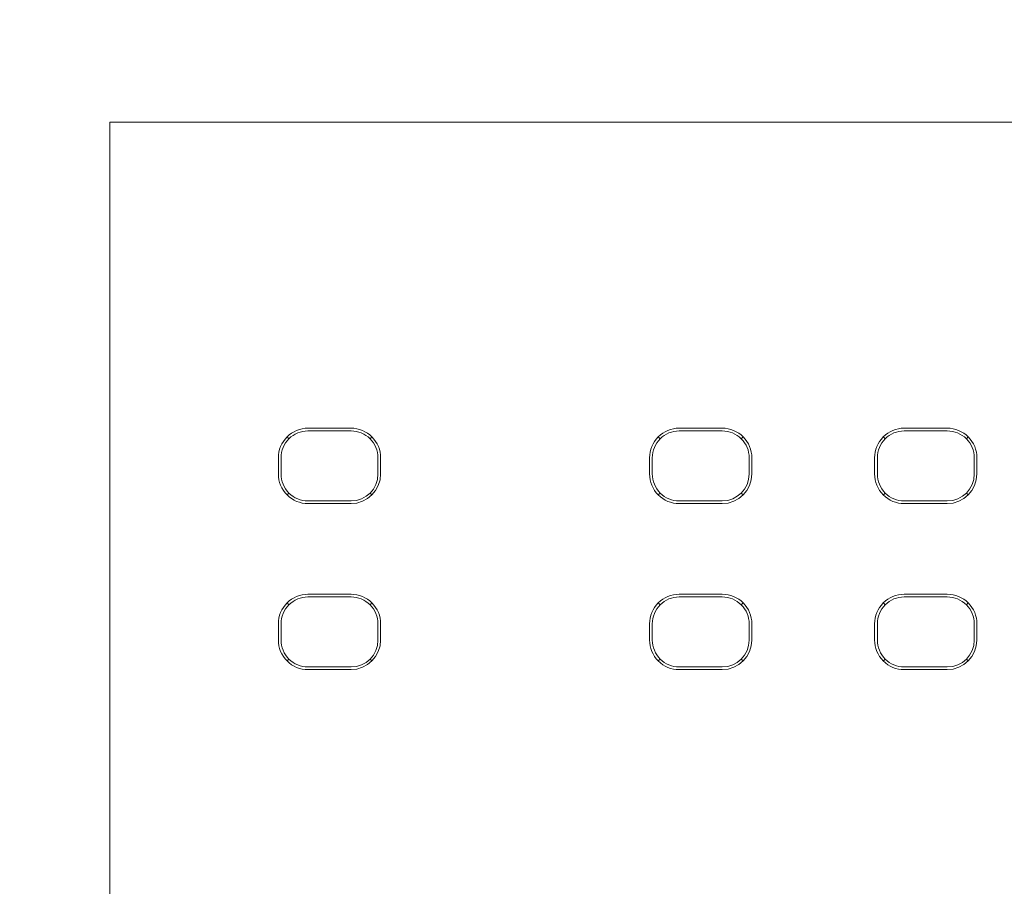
# Model space of a CAD drawing. Header units: millimetres. Extents: x -1114 to 1396, y -630 to 631.
# Tile 561 of 656: x 794 to 813, y -138 to -122. Entities that reach past the tile are written whole.
import ezdxf

# ---------------------------------------------------------------- set-up
doc = ezdxf.new("R2010")
doc.units = ezdxf.units.MM
doc.header["$MEASUREMENT"] = 0

msp = doc.modelspace()

# ---------------------------------------------------------------- linework, layer by layer
at = {"lineweight": 18}
for points, knots in [([(1038.9843, -629.7647), (1038.9843, -629.7647), (-1111.4882, -629.7647), (-1111.4882, -629.7647), (-1111.4882, -629.7647), (-1111.4882, -629.7647), (-1111.4882, 630.7883), (-1111.4882, 630.7883), (-1111.4882, 630.7883), (-1111.4882, 630.7883), (1038.9843, 630.7883), (1038.9843, 630.7883)], [0, 0, 0, 0, 0.3333333, 0.3333333, 0.3333333, 0.3333333, 0.6666667, 0.6666667, 0.6666667, 0.6666667, 1, 1, 1, 1]), ([(799.67, -129.3615), (799.5241, -129.3615), (799.3842, -129.4195), (799.281, -129.5226), (799.281, -129.5226), (799.1779, -129.6258), (799.1199, -129.7657), (799.1199, -129.9116)], [0, 0, 0, 0, 0.5, 0.5, 0.5, 0.5, 1, 1, 1, 1]), ([(799.67, -129.4116), (799.5374, -129.4116), (799.4102, -129.4643), (799.3164, -129.558), (799.3164, -129.558), (799.2227, -129.6518), (799.17, -129.779), (799.17, -129.9116)], [0, 0, 0, 0, 0.5, 0.5, 0.5, 0.5, 1, 1, 1, 1]), ([(801.02, -129.9116), (801.02, -129.7657), (800.9621, -129.6258), (800.8589, -129.5226), (800.8589, -129.5226), (800.7558, -129.4195), (800.6159, -129.3615), (800.47, -129.3615)], [0, 0, 0, 0, 0.5, 0.5, 0.5, 0.5, 1, 1, 1, 1]), ([(800.97, -129.9116), (800.97, -129.779), (800.9173, -129.6518), (800.8235, -129.558), (800.8235, -129.558), (800.7298, -129.4643), (800.6026, -129.4116), (800.47, -129.4116)], [0, 0, 0, 0, 0.5, 0.5, 0.5, 0.5, 1, 1, 1, 1]), ([(806.5671, -129.3615), (806.4212, -129.3615), (806.2813, -129.4195), (806.1781, -129.5226), (806.1781, -129.5226), (806.075, -129.6258), (806.017, -129.7657), (806.017, -129.9116)], [0, 0, 0, 0, 0.5, 0.5, 0.5, 0.5, 1, 1, 1, 1]), ([(806.5671, -129.4116), (806.4345, -129.4116), (806.3073, -129.4643), (806.2135, -129.558), (806.2135, -129.558), (806.1198, -129.6518), (806.0671, -129.779), (806.0671, -129.9116)], [0, 0, 0, 0, 0.5, 0.5, 0.5, 0.5, 1, 1, 1, 1]), ([(807.9172, -129.9116), (807.9172, -129.7657), (807.8592, -129.6258), (807.756, -129.5226), (807.756, -129.5226), (807.6529, -129.4195), (807.513, -129.3615), (807.3671, -129.3615)], [0, 0, 0, 0, 0.5, 0.5, 0.5, 0.5, 1, 1, 1, 1]), ([(807.8671, -129.9116), (807.8671, -129.779), (807.8144, -129.6518), (807.7206, -129.558), (807.7206, -129.558), (807.6269, -129.4643), (807.4997, -129.4116), (807.3671, -129.4116)], [0, 0, 0, 0, 0.5, 0.5, 0.5, 0.5, 1, 1, 1, 1]), ([(810.7479, -129.3615), (810.6021, -129.3615), (810.4621, -129.4195), (810.359, -129.5226), (810.359, -129.5226), (810.2558, -129.6258), (810.1979, -129.7657), (810.1979, -129.9116)], [0, 0, 0, 0, 0.5, 0.5, 0.5, 0.5, 1, 1, 1, 1]), ([(810.7479, -129.4116), (810.6153, -129.4116), (810.4882, -129.4643), (810.3944, -129.558), (810.3944, -129.558), (810.3006, -129.6518), (810.2479, -129.779), (810.2479, -129.9116)], [0, 0, 0, 0, 0.5, 0.5, 0.5, 0.5, 1, 1, 1, 1]), ([(812.098, -129.9116), (812.098, -129.7657), (812.0401, -129.6258), (811.9369, -129.5226), (811.9369, -129.5226), (811.8337, -129.4195), (811.6938, -129.3615), (811.5479, -129.3615)], [0, 0, 0, 0, 0.5, 0.5, 0.5, 0.5, 1, 1, 1, 1]), ([(812.0479, -129.9116), (812.0479, -129.779), (811.9953, -129.6518), (811.9015, -129.558), (811.9015, -129.558), (811.8077, -129.4643), (811.6805, -129.4116), (811.5479, -129.4116)], [0, 0, 0, 0, 0.5, 0.5, 0.5, 0.5, 1, 1, 1, 1]), ([(799.1199, -130.2116), (799.1199, -130.3575), (799.1779, -130.4974), (799.281, -130.6005), (799.281, -130.6005), (799.3842, -130.7037), (799.5241, -130.7617), (799.67, -130.7617)], [0, 0, 0, 0, 0.5, 0.5, 0.5, 0.5, 1, 1, 1, 1]), ([(799.17, -130.2116), (799.17, -130.3442), (799.2227, -130.4714), (799.3164, -130.5651), (799.3164, -130.5651), (799.4102, -130.6589), (799.5374, -130.7116), (799.67, -130.7116)], [0, 0, 0, 0, 0.5, 0.5, 0.5, 0.5, 1, 1, 1, 1]), ([(806.017, -130.2116), (806.017, -130.3575), (806.075, -130.4974), (806.1781, -130.6005), (806.1781, -130.6005), (806.2813, -130.7037), (806.4212, -130.7617), (806.5671, -130.7617)], [0, 0, 0, 0, 0.5, 0.5, 0.5, 0.5, 1, 1, 1, 1]), ([(806.0671, -130.2116), (806.0671, -130.3442), (806.1198, -130.4714), (806.2135, -130.5651), (806.2135, -130.5651), (806.3073, -130.6589), (806.4345, -130.7116), (806.5671, -130.7116)], [0, 0, 0, 0, 0.5, 0.5, 0.5, 0.5, 1, 1, 1, 1]), ([(810.1979, -130.2116), (810.1979, -130.3575), (810.2558, -130.4974), (810.359, -130.6005), (810.359, -130.6005), (810.4621, -130.7037), (810.6021, -130.7617), (810.7479, -130.7617)], [0, 0, 0, 0, 0.5, 0.5, 0.5, 0.5, 1, 1, 1, 1]), ([(810.2479, -130.2116), (810.2479, -130.3442), (810.3006, -130.4714), (810.3944, -130.5651), (810.3944, -130.5651), (810.4882, -130.6589), (810.6153, -130.7116), (810.7479, -130.7116)], [0, 0, 0, 0, 0.5, 0.5, 0.5, 0.5, 1, 1, 1, 1]), ([(799.67, -132.444), (799.5241, -132.444), (799.3842, -132.502), (799.281, -132.6051), (799.281, -132.6051), (799.1779, -132.7083), (799.1199, -132.8482), (799.1199, -132.9941)], [0, 0, 0, 0, 0.5, 0.5, 0.5, 0.5, 1, 1, 1, 1]), ([(799.67, -132.4941), (799.5374, -132.4941), (799.4102, -132.5468), (799.3164, -132.6405), (799.3164, -132.6405), (799.2227, -132.7343), (799.17, -132.8615), (799.17, -132.9941)], [0, 0, 0, 0, 0.5, 0.5, 0.5, 0.5, 1, 1, 1, 1]), ([(801.02, -132.9941), (801.02, -132.8482), (800.9621, -132.7083), (800.8589, -132.6051), (800.8589, -132.6051), (800.7558, -132.502), (800.6159, -132.444), (800.47, -132.444)], [0, 0, 0, 0, 0.5, 0.5, 0.5, 0.5, 1, 1, 1, 1]), ([(800.97, -132.9941), (800.97, -132.8615), (800.9173, -132.7343), (800.8235, -132.6405), (800.8235, -132.6405), (800.7298, -132.5468), (800.6026, -132.4941), (800.47, -132.4941)], [0, 0, 0, 0, 0.5, 0.5, 0.5, 0.5, 1, 1, 1, 1]), ([(806.5671, -132.444), (806.4212, -132.444), (806.2813, -132.502), (806.1781, -132.6051), (806.1781, -132.6051), (806.075, -132.7083), (806.017, -132.8482), (806.017, -132.9941)], [0, 0, 0, 0, 0.5, 0.5, 0.5, 0.5, 1, 1, 1, 1]), ([(806.5671, -132.4941), (806.4345, -132.4941), (806.3073, -132.5468), (806.2135, -132.6405), (806.2135, -132.6405), (806.1198, -132.7343), (806.0671, -132.8615), (806.0671, -132.9941)], [0, 0, 0, 0, 0.5, 0.5, 0.5, 0.5, 1, 1, 1, 1]), ([(807.9172, -132.9941), (807.9172, -132.8482), (807.8592, -132.7083), (807.756, -132.6051), (807.756, -132.6051), (807.6529, -132.502), (807.513, -132.444), (807.3671, -132.444)], [0, 0, 0, 0, 0.5, 0.5, 0.5, 0.5, 1, 1, 1, 1]), ([(807.8671, -132.9941), (807.8671, -132.8615), (807.8144, -132.7343), (807.7206, -132.6405), (807.7206, -132.6405), (807.6269, -132.5468), (807.4997, -132.4941), (807.3671, -132.4941)], [0, 0, 0, 0, 0.5, 0.5, 0.5, 0.5, 1, 1, 1, 1]), ([(810.7479, -132.444), (810.6021, -132.444), (810.4621, -132.502), (810.359, -132.6051), (810.359, -132.6051), (810.2558, -132.7083), (810.1979, -132.8482), (810.1979, -132.9941)], [0, 0, 0, 0, 0.5, 0.5, 0.5, 0.5, 1, 1, 1, 1]), ([(810.7479, -132.4941), (810.6153, -132.4941), (810.4882, -132.5468), (810.3944, -132.6405), (810.3944, -132.6405), (810.3006, -132.7343), (810.2479, -132.8615), (810.2479, -132.9941)], [0, 0, 0, 0, 0.5, 0.5, 0.5, 0.5, 1, 1, 1, 1]), ([(812.098, -132.9941), (812.098, -132.8482), (812.0401, -132.7083), (811.9369, -132.6051), (811.9369, -132.6051), (811.8337, -132.502), (811.6938, -132.444), (811.5479, -132.444)], [0, 0, 0, 0, 0.5, 0.5, 0.5, 0.5, 1, 1, 1, 1]), ([(812.0479, -132.9941), (812.0479, -132.8615), (811.9953, -132.7343), (811.9015, -132.6405), (811.9015, -132.6405), (811.8077, -132.5468), (811.6805, -132.4941), (811.5479, -132.4941)], [0, 0, 0, 0, 0.5, 0.5, 0.5, 0.5, 1, 1, 1, 1]), ([(799.1199, -133.2941), (799.1199, -133.44), (799.1779, -133.5799), (799.281, -133.683), (799.281, -133.683), (799.3842, -133.7862), (799.5241, -133.8442), (799.67, -133.8442)], [0, 0, 0, 0, 0.5, 0.5, 0.5, 0.5, 1, 1, 1, 1]), ([(799.17, -133.2941), (799.17, -133.4267), (799.2227, -133.5539), (799.3164, -133.6476), (799.3164, -133.6476), (799.4102, -133.7414), (799.5374, -133.7941), (799.67, -133.7941)], [0, 0, 0, 0, 0.5, 0.5, 0.5, 0.5, 1, 1, 1, 1]), ([(806.017, -133.2941), (806.017, -133.44), (806.075, -133.5799), (806.1781, -133.683), (806.1781, -133.683), (806.2813, -133.7862), (806.4212, -133.8442), (806.5671, -133.8442)], [0, 0, 0, 0, 0.5, 0.5, 0.5, 0.5, 1, 1, 1, 1]), ([(806.0671, -133.2941), (806.0671, -133.4267), (806.1198, -133.5539), (806.2135, -133.6476), (806.2135, -133.6476), (806.3073, -133.7414), (806.4345, -133.7941), (806.5671, -133.7941)], [0, 0, 0, 0, 0.5, 0.5, 0.5, 0.5, 1, 1, 1, 1]), ([(810.1979, -133.2941), (810.1979, -133.44), (810.2558, -133.5799), (810.359, -133.683), (810.359, -133.683), (810.4621, -133.7862), (810.6021, -133.8442), (810.7479, -133.8442)], [0, 0, 0, 0, 0.5, 0.5, 0.5, 0.5, 1, 1, 1, 1]), ([(810.2479, -133.2941), (810.2479, -133.4267), (810.3006, -133.5539), (810.3944, -133.6476), (810.3944, -133.6476), (810.4882, -133.7414), (810.6153, -133.7941), (810.7479, -133.7941)], [0, 0, 0, 0, 0.5, 0.5, 0.5, 0.5, 1, 1, 1, 1])]:
    msp.add_open_spline(points, degree=3, knots=knots, dxfattribs=at)
for points in [[(795.9912, -123.6821), (795.9912, -123.6821), (852.1968, -123.6821), (852.1968, -123.6821)], [(795.9912, -125.6821), (795.9912, -125.6821), (795.9912, -123.6821), (795.9912, -123.6821)], [(852.1968, -123.6821), (852.1968, -123.6821), (795.9912, -123.6821), (795.9912, -123.6821)], [(795.9912, -175.6821), (795.9912, -175.6821), (795.9912, -125.6821), (795.9912, -125.6821)], [(799.67, -129.3615), (799.67, -129.3615), (800.47, -129.3615), (800.47, -129.3615)], [(800.47, -129.4116), (800.47, -129.4116), (799.67, -129.4116), (799.67, -129.4116)], [(806.5671, -129.3615), (806.5671, -129.3615), (807.3671, -129.3615), (807.3671, -129.3615)], [(806.5671, -129.4116), (806.5671, -129.4116), (807.3671, -129.4116), (807.3671, -129.4116)], [(810.7479, -129.3615), (810.7479, -129.3615), (811.5479, -129.3615), (811.5479, -129.3615)], [(810.7479, -129.4116), (810.7479, -129.4116), (811.5479, -129.4116), (811.5479, -129.4116)], [(799.2817, -129.5233), (799.2817, -129.5233), (799.3164, -129.558), (799.3164, -129.558)], [(800.8235, -129.558), (800.8235, -129.558), (800.8582, -129.5233), (800.8582, -129.5233)], [(806.2135, -129.558), (806.2135, -129.558), (806.1788, -129.5233), (806.1788, -129.5233)], [(807.7553, -129.5233), (807.7553, -129.5233), (807.7206, -129.558), (807.7206, -129.558)], [(810.3944, -129.558), (810.3944, -129.558), (810.3597, -129.5233), (810.3597, -129.5233)], [(811.9015, -129.558), (811.9015, -129.558), (811.9362, -129.5233), (811.9362, -129.5233)], [(799.1199, -129.9116), (799.1199, -129.9116), (799.1199, -130.2116), (799.1199, -130.2116)], [(799.17, -129.9116), (799.17, -129.9116), (799.17, -130.2116), (799.17, -130.2116)], [(800.97, -130.2116), (800.97, -130.2116), (800.97, -129.9116), (800.97, -129.9116)], [(801.02, -129.9116), (801.02, -129.9116), (801.02, -130.2116), (801.02, -130.2116)], [(806.017, -129.9116), (806.017, -129.9116), (806.017, -130.2116), (806.017, -130.2116)], [(806.0671, -130.2116), (806.0671, -130.2116), (806.0671, -129.9116), (806.0671, -129.9116)], [(807.8671, -129.9116), (807.8671, -129.9116), (807.8671, -130.2116), (807.8671, -130.2116)], [(807.9172, -129.9116), (807.9172, -129.9116), (807.9172, -130.2116), (807.9172, -130.2116)], [(810.1979, -129.9116), (810.1979, -129.9116), (810.1979, -130.2116), (810.1979, -130.2116)], [(810.2479, -130.2116), (810.2479, -130.2116), (810.2479, -129.9116), (810.2479, -129.9116)], [(812.0479, -129.9116), (812.0479, -129.9116), (812.0479, -130.2116), (812.0479, -130.2116)], [(812.098, -129.9116), (812.098, -129.9116), (812.098, -130.2116), (812.098, -130.2116)], [(800.47, -130.7116), (800.7461, -130.7116), (800.97, -130.4877), (800.97, -130.2116)], [(800.47, -130.7617), (800.7738, -130.7617), (801.02, -130.5154), (801.02, -130.2116)], [(807.3671, -130.7116), (807.6432, -130.7116), (807.8671, -130.4877), (807.8671, -130.2116)], [(807.3671, -130.7617), (807.6709, -130.7617), (807.9171, -130.5154), (807.9172, -130.2116)], [(811.5479, -130.7116), (811.8241, -130.7116), (812.0479, -130.4877), (812.0479, -130.2116)], [(811.5479, -130.7617), (811.8517, -130.7617), (812.098, -130.5154), (812.098, -130.2116)], [(799.2817, -130.5998), (799.2817, -130.5998), (799.3164, -130.5651), (799.3164, -130.5651)], [(800.8235, -130.5651), (800.8235, -130.5651), (800.8582, -130.5998), (800.8582, -130.5998)], [(806.2135, -130.5651), (806.2135, -130.5651), (806.1788, -130.5998), (806.1788, -130.5998)], [(807.7206, -130.5651), (807.7206, -130.5651), (807.7553, -130.5998), (807.7553, -130.5998)], [(810.3597, -130.5998), (810.3597, -130.5998), (810.3944, -130.5651), (810.3944, -130.5651)], [(811.9362, -130.5998), (811.9362, -130.5998), (811.9015, -130.5651), (811.9015, -130.5651)], [(799.67, -130.7116), (799.67, -130.7116), (800.47, -130.7116), (800.47, -130.7116)], [(799.67, -130.7617), (799.67, -130.7617), (800.47, -130.7617), (800.47, -130.7617)], [(807.3671, -130.7116), (807.3671, -130.7116), (806.5671, -130.7116), (806.5671, -130.7116)], [(806.5671, -130.7617), (806.5671, -130.7617), (807.3671, -130.7617), (807.3671, -130.7617)], [(811.5479, -130.7116), (811.5479, -130.7116), (810.7479, -130.7116), (810.7479, -130.7116)], [(810.7479, -130.7617), (810.7479, -130.7617), (811.5479, -130.7617), (811.5479, -130.7617)], [(799.3164, -132.6405), (799.3164, -132.6405), (799.2817, -132.6058), (799.2817, -132.6058)], [(799.67, -132.444), (799.67, -132.444), (800.47, -132.444), (800.47, -132.444)], [(799.67, -132.4941), (799.67, -132.4941), (800.47, -132.4941), (800.47, -132.4941)], [(800.8582, -132.6058), (800.8582, -132.6058), (800.8235, -132.6405), (800.8235, -132.6405)], [(806.2135, -132.6405), (806.2135, -132.6405), (806.1788, -132.6058), (806.1788, -132.6058)], [(806.5671, -132.444), (806.5671, -132.444), (807.3671, -132.444), (807.3671, -132.444)], [(806.5671, -132.4941), (806.5671, -132.4941), (807.3671, -132.4941), (807.3671, -132.4941)], [(807.7553, -132.6058), (807.7553, -132.6058), (807.7206, -132.6405), (807.7206, -132.6405)], [(810.3597, -132.6058), (810.3597, -132.6058), (810.3944, -132.6405), (810.3944, -132.6405)], [(810.7479, -132.444), (810.7479, -132.444), (811.5479, -132.444), (811.5479, -132.444)], [(810.7479, -132.4941), (810.7479, -132.4941), (811.5479, -132.4941), (811.5479, -132.4941)], [(811.9015, -132.6405), (811.9015, -132.6405), (811.9362, -132.6058), (811.9362, -132.6058)], [(799.1199, -132.9941), (799.1199, -132.9941), (799.1199, -133.2941), (799.1199, -133.2941)], [(799.17, -133.2941), (799.17, -133.2941), (799.17, -132.9941), (799.17, -132.9941)], [(800.97, -132.9941), (800.97, -132.9941), (800.97, -133.2941), (800.97, -133.2941)], [(801.02, -132.9941), (801.02, -132.9941), (801.02, -133.2941), (801.02, -133.2941)], [(806.017, -132.9941), (806.017, -132.9941), (806.017, -133.2941), (806.017, -133.2941)], [(806.0671, -133.2941), (806.0671, -133.2941), (806.0671, -132.9941), (806.0671, -132.9941)], [(807.8671, -132.9941), (807.8671, -132.9941), (807.8671, -133.2941), (807.8671, -133.2941)], [(807.9172, -132.9941), (807.9172, -132.9941), (807.9172, -133.2941), (807.9172, -133.2941)], [(810.1979, -132.9941), (810.1979, -132.9941), (810.1979, -133.2941), (810.1979, -133.2941)], [(810.2479, -133.2941), (810.2479, -133.2941), (810.2479, -132.9941), (810.2479, -132.9941)], [(812.0479, -132.9941), (812.0479, -132.9941), (812.0479, -133.2941), (812.0479, -133.2941)], [(812.098, -132.9941), (812.098, -132.9941), (812.098, -133.2941), (812.098, -133.2941)], [(800.47, -133.8442), (800.7738, -133.8442), (801.02, -133.5979), (801.02, -133.2941)], [(800.47, -133.7941), (800.7461, -133.7941), (800.97, -133.5702), (800.97, -133.2941)], [(807.3671, -133.8442), (807.6709, -133.8442), (807.9171, -133.5979), (807.9172, -133.2941)], [(807.3671, -133.7941), (807.6432, -133.7941), (807.8671, -133.5702), (807.8671, -133.2941)], [(811.5479, -133.8442), (811.8517, -133.8442), (812.098, -133.5979), (812.098, -133.2941)], [(811.5479, -133.7941), (811.8241, -133.7941), (812.0479, -133.5702), (812.0479, -133.2941)], [(799.3164, -133.6476), (799.3164, -133.6476), (799.2817, -133.6823), (799.2817, -133.6823)], [(800.8582, -133.6823), (800.8582, -133.6823), (800.8235, -133.6476), (800.8235, -133.6476)], [(806.2135, -133.6476), (806.2135, -133.6476), (806.1788, -133.6823), (806.1788, -133.6823)], [(807.7206, -133.6476), (807.7206, -133.6476), (807.7553, -133.6823), (807.7553, -133.6823)], [(810.3944, -133.6476), (810.3944, -133.6476), (810.3597, -133.6823), (810.3597, -133.6823)], [(811.9362, -133.6823), (811.9362, -133.6823), (811.9015, -133.6476), (811.9015, -133.6476)], [(800.47, -133.7941), (800.47, -133.7941), (799.67, -133.7941), (799.67, -133.7941)], [(799.67, -133.8442), (799.67, -133.8442), (800.47, -133.8442), (800.47, -133.8442)], [(807.3671, -133.7941), (807.3671, -133.7941), (806.5671, -133.7941), (806.5671, -133.7941)], [(806.5671, -133.8442), (806.5671, -133.8442), (807.3671, -133.8442), (807.3671, -133.8442)], [(811.5479, -133.7941), (811.5479, -133.7941), (810.7479, -133.7941), (810.7479, -133.7941)], [(810.7479, -133.8442), (810.7479, -133.8442), (811.5479, -133.8442), (811.5479, -133.8442)]]:
    msp.add_open_spline(points, degree=3, dxfattribs=at)

doc.saveas('drawing.dxf')
